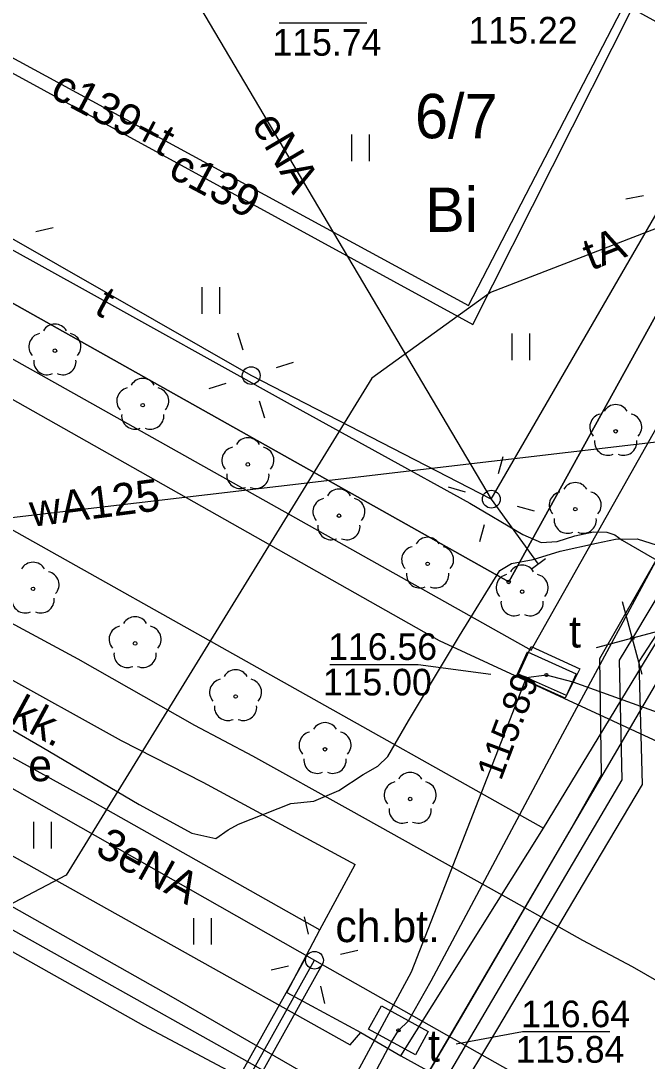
# Model space of a CAD drawing. Extents: x 6434771 to 6436222, y 5663454 to 5664782.
# Drawn here: x 6435293.57 to 6435311.21, y 5664009.43 to 5664038.73 of the extents above; entities that cross this region are included whole.
import ezdxf

# ---------------------------------------------------------------- set-up
doc = ezdxf.new("R2010")
doc.units = 0
for name, color, linetype in [('Warstwa 1', 7, 'Continuous'), ('Warstwa 11', 7, 'Continuous'), ('Warstwa 12', 7, 'Continuous'), ('Warstwa 13', 7, 'Continuous'), ('Warstwa 14', 7, 'Continuous'), ('Warstwa 15', 7, 'Continuous'), ('Warstwa 19', 7, 'Continuous'), ('Warstwa 2', 7, 'Continuous'), ('Warstwa 20', 7, 'Continuous'), ('Warstwa 21', 7, 'Continuous'), ('Warstwa 4', 7, 'Continuous'), ('Warstwa 5', 7, 'Continuous'), ('Warstwa 6', 7, 'Continuous'), ('Warstwa 7', 7, 'Continuous'), ('Warstwa 8', 7, 'Continuous'), ('Warstwa 9', 7, 'Continuous')]:
    doc.layers.add(name, color=color, linetype=linetype)

msp = doc.modelspace()

# ---------------------------------------------------------------- linework, layer by layer
at = {"layer": 'Warstwa 1'}
for p, q in [((6435307.31, 5664022.93), (6435337.33, 5664077.34)), ((6435307.31, 5664022.93), (6435337.33, 5664077.34)), ((6435223.26, 5664070.16), (6435307.31, 5664022.93)), ((6435223.26, 5664070.16), (6435307.31, 5664022.93))]:
    msp.add_line(p, q, dxfattribs=at)
at = {"layer": 'Warstwa 11'}
for centre in [(6435294.534, 5664029.44), (6435297.007, 5664027.908), (6435310.322, 5664027.172), (6435299.967, 5664026.238), (6435302.53, 5664024.793), (6435309.183, 5664024.977), (6435305.027, 5664023.437), (6435293.919, 5664022.733), (6435307.687, 5664022.654), (6435296.792, 5664021.197), (6435299.621, 5664019.704), (6435302.139, 5664018.216), (6435304.536, 5664016.814)]:
    msp.add_circle(centre, 0.05, dxfattribs=at)
for centre, start, end in [((6435294.534, 5664029.815), 30.1471, 149.8529), ((6435294.177, 5664029.556), 102.1471, 221.8529), ((6435294.891, 5664029.556), 318.1471, 77.8529), ((6435294.314, 5664029.137), 174.1471, 293.8529), ((6435294.754, 5664029.137), 246.1471, 5.8529), ((6435297.007, 5664028.283), 30.1471, 149.8529), ((6435296.65, 5664028.024), 102.1471, 221.8529), ((6435297.364, 5664028.024), 318.1471, 77.8529), ((6435310.322, 5664027.547), 30.1471, 149.8529), ((6435296.787, 5664027.605), 174.1471, 293.8529), ((6435297.227, 5664027.605), 246.1471, 5.8529), ((6435309.965, 5664027.288), 102.1471, 221.8529), ((6435310.679, 5664027.288), 318.1471, 77.8529), ((6435299.967, 5664026.613), 30.1471, 149.8529), ((6435310.102, 5664026.869), 174.1471, 293.8529), ((6435310.542, 5664026.869), 246.1471, 5.8529), ((6435299.61, 5664026.354), 102.1471, 221.8529), ((6435300.324, 5664026.354), 318.1471, 77.8529), ((6435299.747, 5664025.935), 174.1471, 293.8529), ((6435300.187, 5664025.935), 246.1471, 5.8529), ((6435309.183, 5664025.352), 30.1471, 149.8529), ((6435302.53, 5664025.168), 30.1471, 149.8529), ((6435308.826, 5664025.093), 102.1471, 221.8529), ((6435309.54, 5664025.093), 318.1471, 77.8529), ((6435302.173, 5664024.909), 102.1471, 221.8529), ((6435302.887, 5664024.909), 318.1471, 77.8529), ((6435302.31, 5664024.49), 174.1471, 293.8529), ((6435302.75, 5664024.49), 246.1471, 5.8529), ((6435308.963, 5664024.674), 174.1471, 293.8529), ((6435309.403, 5664024.674), 246.1471, 5.8529), ((6435305.027, 5664023.812), 30.1471, 149.8529), ((6435304.67, 5664023.553), 102.1471, 221.8529), ((6435305.384, 5664023.553), 318.1471, 77.8529), ((6435293.919, 5664023.108), 30.1471, 149.8529), ((6435307.687, 5664023.029), 30.1471, 149.8529), ((6435294.276, 5664022.849), 318.1471, 77.8529), ((6435304.807, 5664023.134), 174.1471, 293.8529), ((6435305.247, 5664023.134), 246.1471, 5.8529), ((6435307.33, 5664022.77), 102.1471, 221.8529), ((6435308.044, 5664022.77), 318.1471, 77.8529), ((6435293.699, 5664022.43), 174.1471, 293.8529), ((6435294.139, 5664022.43), 246.1471, 5.8529), ((6435307.467, 5664022.351), 174.1471, 293.8529), ((6435307.907, 5664022.351), 246.1471, 5.8529), ((6435296.792, 5664021.572), 30.1471, 149.8529), ((6435296.435, 5664021.313), 102.1471, 221.8529), ((6435297.149, 5664021.313), 318.1471, 77.8529), ((6435296.572, 5664020.894), 174.1471, 293.8529), ((6435297.012, 5664020.894), 246.1471, 5.8529), ((6435299.621, 5664020.079), 30.1471, 149.8529), ((6435299.264, 5664019.82), 102.1471, 221.8529), ((6435299.978, 5664019.82), 318.1471, 77.8529), ((6435299.401, 5664019.401), 174.1471, 293.8529), ((6435299.841, 5664019.401), 246.1471, 5.8529), ((6435302.139, 5664018.591), 30.1471, 149.8529), ((6435301.782, 5664018.332), 102.1471, 221.8529), ((6435302.496, 5664018.332), 318.1471, 77.8529), ((6435301.919, 5664017.913), 174.1471, 293.8529), ((6435302.359, 5664017.913), 246.1471, 5.8529), ((6435304.536, 5664017.189), 30.1471, 149.8529), ((6435304.179, 5664016.93), 102.1471, 221.8529), ((6435304.893, 5664016.93), 318.1471, 77.8529), ((6435304.316, 5664016.511), 174.1471, 293.8529), ((6435304.756, 5664016.511), 246.1471, 5.8529)]:
    msp.add_arc(centre, 0.375, start, end, dxfattribs=at)
at = {"layer": 'Warstwa 12'}
for points in [[(6435278.792, 5664045.606), (6435306.174, 5664030.715), (6435310.762, 5664039.58), (6435326.537, 5664030.819), (6435334.863, 5664045.339), (6435327.866, 5664049.763), (6435337.94, 5664067.26), (6435339.34, 5664069.75), (6435339.788, 5664070.6), (6435338.171, 5664071.64), (6435342.787, 5664079.615), (6435347.358, 5664077.139), (6435347.256, 5664076.95)], [(6435278.788, 5664045.214), (6435306.298, 5664030.183), (6435310.786, 5664039.079), (6435326.731, 5664030.326), (6435335.504, 5664045.391), (6435328.338, 5664049.948), (6435338.48, 5664067.34), (6435339.93, 5664069.91), (6435340.35, 5664070.734), (6435338.792, 5664071.772), (6435343.051, 5664079.121), (6435347.191, 5664076.832), (6435347.358, 5664077.139)], [(6435306.82, 5664025.26), (6435311.84, 5664033.93), (6435316.74, 5664042.59), (6435321.09, 5664050.27), (6435325.45, 5664058.66), (6435330.14, 5664066.9), (6435332.67, 5664071.99), (6435333.39, 5664072.12), (6435334.16, 5664072.63), (6435335.42, 5664074.27), (6435335.81, 5664072.89)], [(6435300.942, 5664004.189), (6435304.011, 5664009.98), (6435304.205, 5664010.301), (6435304.49, 5664010.572), (6435305.124, 5664011.694), (6435308.832, 5664018.648), (6435311.845, 5664024.247), (6435313.978, 5664028.279), (6435315.973, 5664031.948), (6435319.103, 5664037.735), (6435321.271, 5664041.831), (6435323.211, 5664045.345), (6435325.149, 5664048.962), (6435327.394, 5664053.139), (6435330.275, 5664058.547), (6435335.238, 5664067.489), (6435366.224, 5664049.474), (6435370.798, 5664046.974), (6435372.707, 5664045.907), (6435376.757, 5664043.653), (6435379.577, 5664042.043), (6435383.638, 5664039.875)], [(6435287.22, 5664060.491), (6435287.45, 5664059.7), (6435285, 5664055.34), (6435297.37, 5664041.24), (6435306.82, 5664025.26)], [(6435306.82, 5664025.26), (6435300.06, 5664028.74), (6435293.26, 5664032.64), (6435286.08, 5664036.65), (6435279.08, 5664040.61)], [(6435385.671, 5664033.295), (6435377.306, 5664037.016), (6435363.665, 5664038.681), (6435361.884, 5664039.482), (6435356.264, 5664039.51), (6435350.296, 5664039.692), (6435339.967, 5664038.187), (6435332.777, 5664037.404), (6435320.122, 5664035.406), (6435313.28, 5664033.589), (6435306.799, 5664031.077), (6435303.459, 5664028.667), (6435294.85, 5664014.671), (6435292.827, 5664013.615), (6435281.439, 5663993.992), (6435278.103, 5663988.621)], [(6435279.078, 5664036.132), (6435305.35, 5664021.284), (6435311.616, 5664018.378), (6435317.471, 5664016.418), (6435317.472, 5664016.418), (6435319.006, 5664015.263), (6435321.339, 5664014.411), (6435326.332, 5664010.51), (6435334.666, 5664003.329)], [(6435287.956, 5664035.256), (6435295.13, 5664031.286), (6435301.243, 5664027.89), (6435306.218, 5664025.146), (6435307.704, 5664024.267), (6435308.227, 5664024.036), (6435308.678, 5664024.067), (6435309.168, 5664024.231), (6435309.696, 5664024.337), (6435310.072, 5664024.332), (6435310.297, 5664024.251), (6435310.502, 5664024.107), (6435311.659, 5664023.435), (6435313.653, 5664022.279), (6435316.986, 5664020.287), (6435320.409, 5664018.221), (6435324.252, 5664016.013), (6435327.53, 5664014.139), (6435328.461, 5664013.526), (6435328.459, 5664013.301), (6435328.305, 5664013.002), (6435327.536, 5664011.619), (6435326.311, 5664009.291)], [(6435318.461, 5664034.173), (6435310.792, 5664021.345), (6435310.423, 5664020.729), (6435310.494, 5664017.36), (6435304.363, 5664006.947), (6435286.675, 5664016.854), (6435278.495, 5664020.988)], [(6435326.538, 5664027.619), (6435325.506, 5664028.251), (6435325.129, 5664028.466), (6435278.519, 5664022.996)], [(6435278.548, 5664025.391), (6435285.879, 5664021.259), (6435292.574, 5664017.548), (6435301.841, 5664012.276)], [(6435306.82, 5664025.26), (6435308.14, 5664023.43)], [(6435291.22, 5664019.987), (6435294.175, 5664018.274), (6435296.907, 5664016.661), (6435298.391, 5664015.856), (6435299.06, 5664015.706), (6435299.41, 5664015.947), (6435299.707, 5664016.112), (6435301.178, 5664016.687), (6435301.824, 5664016.758), (6435302.524, 5664017.058), (6435303.212, 5664017.502), (6435303.627, 5664017.742), (6435303.902, 5664018.01), (6435304.493, 5664019.021), (6435305.924, 5664021.409), (6435307.064, 5664023.247), (6435307.389, 5664023.449), (6435307.996, 5664023.557), (6435308.756, 5664023.792), (6435309.777, 5664024.025), (6435310.319, 5664024.134), (6435310.925, 5664024.14), (6435311.67, 5664023.911)], [(6435311.918, 5664011.444), (6435310.792, 5664012.09), (6435309.4, 5664012.828), (6435307.459, 5664013.921), (6435305.128, 5664015.227), (6435302.87, 5664016.487), (6435300.11, 5664018.025), (6435298.47, 5664018.884), (6435295.187, 5664020.75), (6435292.575, 5664022.162)], [(6435409.774, 5664012.614), (6435408.304, 5664014.331), (6435407.724, 5664014.288), (6435407.297, 5664014.573), (6435397.64, 5664020.69), (6435397.222, 5664020.855), (6435396.519, 5664020.573), (6435366.851, 5664012.681), (6435342.945, 5664006.489), (6435342.251, 5664006.168), (6435341.528, 5664005.987), (6435322.43, 5664015.318), (6435309.126, 5664020.108), (6435308.369, 5664020.308), (6435307.798, 5664020.225), (6435304.567, 5664011.943), (6435286.062, 5663977.675), (6435285.778, 5663976.98), (6435285.346, 5663976.354), (6435277.786, 5663962.369)], [(6435283.237, 5663978.959), (6435301.841, 5664012.276)], [(6435301.841, 5664012.276), (6435310.135, 5664007.586), (6435315.558, 5664004.44), (6435315.064, 5664002.466)]]:
    msp.add_lwpolyline(points, dxfattribs=at)
msp.add_circle((6435307.31, 5664022.93), 0.05, dxfattribs=at)
at = {"layer": 'Warstwa 14'}
msp.add_line((6435300.852, 5664038.674), (6435303.314, 5664038.674), dxfattribs=at)
for points in [[(6435302.273, 5664020.607), (6435304.757, 5664020.607), (6435306.804, 5664020.33)], [(6435305.832, 5664009.92), (6435307.694, 5664010.265), (6435310.157, 5664010.265)]]:
    msp.add_lwpolyline(points, dxfattribs=at)
for centre in [(6435310.792, 5664021.345), (6435308.369, 5664020.308), (6435308.369, 5664020.308), (6435308.369, 5664020.308), (6435304.205, 5664010.301), (6435304.205, 5664010.301)]:
    msp.add_circle(centre, 0.045, dxfattribs=at)
at = {"layer": 'Warstwa 15'}
msp.add_lwpolyline([(6435307.938, 5664021.113), (6435309.311, 5664020.486), (6435308.932, 5664019.731), (6435307.589, 5664020.327)], close=True, dxfattribs=at)
at = {"layer": 'Warstwa 19'}
for points in [[(6435311.067, 5664020.321), (6435310.517, 5664022.369)], [(6435311.816, 5664021.62), (6435309.768, 5664021.07)]]:
    msp.add_lwpolyline(points, dxfattribs=at)
at = {"layer": 'Warstwa 2'}
for centre in [(6435300.06, 5664028.74), (6435306.82, 5664025.26), (6435301.841, 5664012.276)]:
    msp.add_circle(centre, 0.25, dxfattribs=at)
at = {"layer": 'Warstwa 20'}
msp.add_line((6435308.341, 5664023.578), (6435307.939, 5664023.282), dxfattribs=at)
at = {"layer": 'Warstwa 4'}
for points in [[(6435311.102, 5664033.798), (6435310.61, 5664033.709)], [(6435293.993, 5664032.8), (6435294.481, 5664032.907)], [(6435299.834, 5664029.455), (6435299.684, 5664029.932)], [(6435300.775, 5664028.966), (6435301.252, 5664029.116)], [(6435299.345, 5664028.514), (6435298.868, 5664028.364)], [(6435300.286, 5664028.025), (6435300.436, 5664027.548)], [(6435307.02, 5664025.983), (6435307.153, 5664026.465)], [(6435306.097, 5664025.46), (6435305.615, 5664025.593)], [(6435307.543, 5664025.06), (6435308.025, 5664024.927)], [(6435306.62, 5664024.537), (6435306.487, 5664024.055)], [(6435301.673, 5664013.007), (6435301.561, 5664013.494)], [(6435302.572, 5664012.444), (6435303.059, 5664012.556)], [(6435301.11, 5664012.108), (6435300.623, 5664011.996)], [(6435302.009, 5664011.545), (6435302.121, 5664011.058)]]:
    msp.add_lwpolyline(points, dxfattribs=at)
for points in [[(6435307.531, 5664020.272), (6435307.837, 5664020.956), (6435309.207, 5664020.344), (6435308.901, 5664019.66)], [(6435303.367, 5664010.33), (6435303.725, 5664010.989), (6435305.043, 5664010.272), (6435304.685, 5664009.613)]]:
    msp.add_lwpolyline(points, close=True, dxfattribs=at)
at = {"layer": 'Warstwa 5'}
for p, q in [((6435307.937, 5664021.003), (6435334.83, 5664068.71)), ((6435278.693, 5664037.434), (6435307.937, 5664021.003)), ((6435302.894, 5664034.781), (6435302.894, 5664035.531)), ((6435303.394, 5664034.781), (6435303.394, 5664035.531)), ((6435298.681, 5664030.482), (6435298.681, 5664031.232)), ((6435299.181, 5664030.482), (6435299.181, 5664031.232)), ((6435307.403, 5664029.174), (6435307.403, 5664029.924)), ((6435307.903, 5664029.174), (6435307.903, 5664029.924)), ((6435278.525, 5664023.513), (6435302.843, 5664009.894)), ((6435290.576, 5664019.513), (6435295.595, 5664016.743)), ((6435295.595, 5664016.743), (6435301.993, 5664013.133)), ((6435293.942, 5664015.42), (6435293.942, 5664016.17)), ((6435294.442, 5664015.42), (6435294.442, 5664016.17)), ((6435298.447, 5664012.714), (6435298.447, 5664013.464)), ((6435298.947, 5664012.714), (6435298.947, 5664013.464)), ((6435301.059, 5664011.368), (6435301.993, 5664013.133)), ((6435301.059, 5664011.368), (6435303.147, 5664010.24)), ((6435302.843, 5664009.894), (6435303.147, 5664010.24))]:
    msp.add_line(p, q, dxfattribs=at)
at = {"layer": 'Warstwa 6'}
for points in [[(6435387.426, 5664119.857), (6435363.609, 5664077.113), (6435362.895, 5664071.011), (6435359.421, 5664064.863), (6435337.33, 5664077.34), (6435307.31, 5664022.93), (6435223.26, 5664070.16)], [(6435223.26, 5664070.16), (6435307.31, 5664022.93), (6435337.33, 5664077.34), (6435336.307, 5664077.923), (6435333.567, 5664073.026), (6435333.003, 5664072.682), (6435332.495, 5664072.819), (6435330.022, 5664074.239), (6435320.678, 5664057.461), (6435321.313, 5664057.023), (6435321.342, 5664056.063), (6435314.934, 5664044.729), (6435314.45, 5664044.365), (6435313.68, 5664044.405), (6435302.267, 5664050.793), (6435301.894, 5664051.367), (6435302.093, 5664052.155), (6435287.103, 5664060.556)]]:
    msp.add_lwpolyline(points, dxfattribs=at)
for centre in [(6435308.369, 5664020.308), (6435304.205, 5664010.301)]:
    msp.add_circle(centre, 0.045, dxfattribs=at)
at = {"layer": 'Warstwa 7'}
msp.add_lwpolyline([(6435289.173, 5663982.006), (6435316.133, 5664028.044)], dxfattribs=at)
at = {"layer": 'Warstwa 8'}
for p, q in [((6435308.287, 5664015.998), (6435334.296, 5664058.866)), ((6435278.525, 5664023.513), (6435302.843, 5664009.894)), ((6435304.269, 5664009.587), (6435308.287, 5664015.998)), ((6435302.843, 5664009.894), (6435303.147, 5664010.24)), ((6435303.147, 5664010.24), (6435304.269, 5664009.587)), ((6435304.269, 5664009.587), (6435310.735, 5664006.037)), ((6435304.269, 5664009.587), (6435310.735, 5664006.037))]:
    msp.add_line(p, q, dxfattribs=at)
msp.add_lwpolyline([(6435290.908, 5664015.153), (6435297.796, 5664011.265), (6435302.194, 5664008.728), (6435304.192, 5664007.63), (6435306.046, 5664010.791), (6435309.014, 5664015.882), (6435309.926, 5664017.498), (6435309.877, 5664020.772), (6435311.569, 5664023.735), (6435314.651, 5664028.84), (6435317.954, 5664034.472), (6435318.947, 5664033.886), (6435318.116, 5664032.484), (6435314.92, 5664027.264), (6435311.7, 5664021.819), (6435310.97, 5664020.685), (6435311.063, 5664017.221), (6435309.553, 5664014.682), (6435306.997, 5664010.354), (6435304.533, 5664006.265), (6435302.931, 5664007.16), (6435299.704, 5664009.015), (6435297.041, 5664010.432), (6435292.153, 5664013.176)], dxfattribs=at)
msp.add_lwpolyline([(6435301.623, 5664012.398), (6435302.06, 5664012.154), (6435283.456, 5663978.838), (6435283.019, 5663979.081)], close=True, dxfattribs=at)
at = {"layer": 'Warstwa 9'}
for p, q in [((6435307.937, 5664021.003), (6435334.83, 5664068.71)), ((6435308.287, 5664015.998), (6435334.296, 5664058.866)), ((6435278.693, 5664037.434), (6435307.937, 5664021.003)), ((6435278.635, 5664032.655), (6435308.287, 5664015.998)), ((6435278.635, 5664032.655), (6435308.287, 5664015.998)), ((6435290.298, 5664021.854), (6435296.404, 5664018.463)), ((6435290.298, 5664021.854), (6435296.404, 5664018.463)), ((6435290.576, 5664019.513), (6435295.595, 5664016.743)), ((6435296.404, 5664018.463), (6435298.697, 5664017.29)), ((6435296.404, 5664018.463), (6435298.697, 5664017.29)), ((6435298.697, 5664017.29), (6435302.988, 5664014.971)), ((6435298.697, 5664017.29), (6435302.988, 5664014.971)), ((6435295.595, 5664016.743), (6435301.993, 5664013.133)), ((6435304.269, 5664009.587), (6435308.287, 5664015.998)), ((6435301.993, 5664013.133), (6435302.988, 5664014.971)), ((6435301.993, 5664013.133), (6435302.988, 5664014.971)), ((6435301.059, 5664011.368), (6435301.993, 5664013.133)), ((6435301.059, 5664011.368), (6435303.147, 5664010.24)), ((6435303.147, 5664010.24), (6435304.269, 5664009.587))]:
    msp.add_line(p, q, dxfattribs=at)

# ---------------------------------------------------------------- texts
at = {"layer": 'Warstwa 13'}
for s, rotation, p in [('c139+t', 332.1551, (6435294.364, 5664036.606)), ('eNA', 300.5986, (6435300.054, 5664035.817)), ('c139', 332.0405, (6435297.685, 5664034.363)), ('tA', 21.8755, (6435309.627, 5664031.685)), ('t', 331.6337, (6435295.605, 5664030.505)), ('wA125', 7.3854, (6435293.883, 5664024.478)), ('3eNA', 331.055, (6435295.632, 5664015.275))]:
    msp.add_text(s, height=0.9, rotation=rotation, dxfattribs=at).set_placement(p)
at = {"layer": 'Warstwa 14'}
for s, p in [('115.22', (6435306.18, 5664038.091)), ('115.74', (6435300.658, 5664037.748)), ('115.00', (6435302.077, 5664019.732)), ('115.84', (6435307.5, 5664009.39))]:
    msp.add_text(s, height=0.75, dxfattribs=at).set_placement(p)
msp.add_text('115.89', height=0.75, rotation=69.3852, dxfattribs=at).set_placement((6435307.091, 5664017.308))
at = {"layer": 'Warstwa 15'}
msp.add_text('6/7', height=1.25, dxfattribs=at).set_placement((6435304.671, 5664035.423))
at = {"layer": 'Warstwa 2'}
msp.add_text('Bi', height=1.25, dxfattribs=at).set_placement((6435304.959, 5664032.786))
at = {"layer": 'Warstwa 21'}
msp.add_text('e', height=0.9, dxfattribs=at).set_placement((6435293.783, 5664017.318))
at = {"layer": 'Warstwa 5'}
for p in [(6435309.006, 5664021.081), (6435305.038, 5664009.42)]:
    msp.add_text('t', height=0.9, dxfattribs=at).set_placement(p)
at = {"layer": 'Warstwa 6'}
for s, p in [('116.56', (6435302.226, 5664020.732)), ('116.64', (6435307.658, 5664010.39))]:
    msp.add_text(s, height=0.75, dxfattribs=at).set_placement(p)
at = {"layer": 'Warstwa 9'}
msp.add_text('ch.kk.', height=0.9, rotation=331.4389, dxfattribs=at).set_placement((6435291.815, 5664019.757))
msp.add_text('ch.bt.', height=0.9, dxfattribs=at).set_placement((6435302.429, 5664012.785))

doc.saveas('drawing.dxf')
